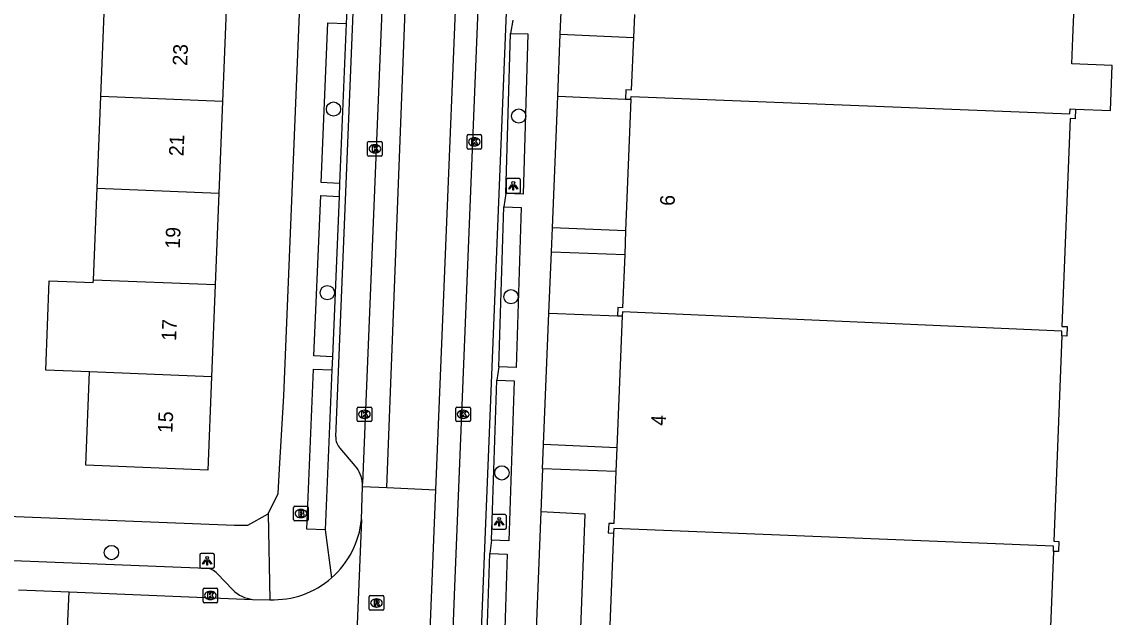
# Model space of a CAD drawing. Extents: x 160732 to 162105, y 387428 to 388479.
# Drawn here: x 161402.8 to 161477.6, y 387542 to 387582.8 of the extents above; entities that cross this region are included whole.
import ezdxf

# ---------------------------------------------------------------- set-up
doc = ezdxf.new("R2010")
doc.units = 0
for name, color, linetype in [('IMGEO_Boom', 7, 'Continuous'), ('IMGEO_Brandkraan', 7, 'Continuous'), ('IMGEO_Fietspad_gesloten', 7, 'Continuous'), ('IMGEO_Groenvoorziening', 7, 'Continuous'), ('IMGEO_Haag', 7, 'Continuous'), ('IMGEO_Kolk', 7, 'Continuous'), ('IMGEO_Lichtpunt', 7, 'Continuous'), ('IMGEO_Pand', 7, 'Continuous'), ('IMGEO_Pand_nummerreeks', 7, 'Continuous'), ('IMGEO_Parkeervlak_open', 7, 'Continuous'), ('IMGEO_Rijbaan_lokaal_gesloten', 7, 'Continuous'), ('IMGEO_Rijbaan_lokaal_open', 7, 'Continuous'), ('IMGEO_Rioolput', 7, 'Continuous'), ('IMGEO_Voetpad_open', 7, 'Continuous')]:
    doc.layers.add(name, color=color, linetype=linetype)

msp = doc.modelspace()

# ---------------------------------------------------------------- linework, layer by layer
at = {"layer": 'IMGEO_Boom'}
for centre in [(161424.178, 387576.843), (161436.874, 387576.362), (161423.753, 387564.249), (161436.341, 387563.969), (161435.718, 387551.889), (161408.954, 387546.425)]:
    msp.add_circle(centre, 0.489, dxfattribs=at)
at = {"layer": 'IMGEO_Brandkraan'}
for p, q in [((161421.445, 387548.672), (161421.445, 387549.524)), ((161421.52, 387549.598), (161422.372, 387549.598)), ((161421.933, 387549.378), (161421.958, 387549.378)), ((161422.446, 387549.524), (161422.446, 387548.672)), ((161422.372, 387548.598), (161421.52, 387548.598)), ((161421.956, 387548.818), (161421.931, 387548.818))]:
    msp.add_line(p, q, dxfattribs=at)
for points in [[(161421.445, 387548.672), (161421.445, 387549.524)], [(161421.52, 387549.598), (161422.372, 387549.598)], [(161421.793, 387549.298), (161421.793, 387548.898), (161422.006, 387548.898)], [(161422.024, 387549.298), (161421.793, 387549.298)], [(161421.972, 387549.217), (161421.918, 387549.217), (161421.918, 387549.141)], [(161422.446, 387549.524), (161422.446, 387548.672)], [(161422.372, 387548.598), (161421.52, 387548.598)], [(161421.918, 387549.141), (161421.971, 387549.141)], [(161421.98, 387549.065), (161421.918, 387549.065), (161421.918, 387548.984)], [(161421.918, 387548.984), (161421.98, 387548.984)]]:
    msp.add_lwpolyline(points, dxfattribs=at)
for centre, radius, start, end in [((161421.522, 387549.522), 0.0765, 91.55205, 178.44795), ((161421.522, 387549.522), 0.0765, 91.55205, 178.44795), ((161421.973, 387549.179), 0.0379, 267.82845, 90.93552), ((161422.028, 387549.153), 0.145, 59.4692, 91.53667), ((161422.053, 387549.2), 0.0922, 285.51372, 58.15012), ((161422.37, 387549.522), 0.0765, 1.55205, 88.44795), ((161422.37, 387549.522), 0.0765, 1.55205, 88.44795), ((161421.522, 387548.674), 0.0765, 181.55205, 268.44795), ((161421.522, 387548.674), 0.0765, 181.55205, 268.44795), ((161421.981, 387549.024), 0.0404, 269.87594, 90.50774), ((161422.012, 387549.149), 0.251, 268.66757, 293.53466), ((161422.058, 387549.008), 0.105, 301.31148, 78.98903), ((161422.37, 387548.674), 0.0765, 271.55205, 358.44795), ((161422.37, 387548.674), 0.0765, 271.55205, 358.44795)]:
    msp.add_arc(centre, radius, start, end, dxfattribs=at)
for centre, major_axis, ratio, start_param, end_param in [((161421.932, 387549.098), (-0.387, 0.002), 0.722429, 4.712389, 7.853982), ((161421.957, 387549.098), (-0.39, 0.002), 0.717154, 1.570796, 4.712389)]:
    msp.add_ellipse(centre, major_axis=major_axis, ratio=ratio, start_param=start_param, end_param=end_param, dxfattribs=at)
at = {"layer": 'IMGEO_Fietspad_gesloten'}
for points in [[(161437.678, 387673.258), (161437.672, 387673.108), (161432.463, 387544.069), (161430.746, 387499.815)], [(161428.171, 387600.43), (161426.17, 387551.16)], [(161426.175, 387550.958), (161426.17, 387551.16)]]:
    msp.add_lwpolyline(points, dxfattribs=at)
at = {"layer": 'IMGEO_Groenvoorziening'}
for points in [[(161439.546, 387577.722), (161444.195, 387577.533)], [(161438.945, 387562.853), (161443.636, 387562.665)], [(161440.9, 387535.217), (161441.422, 387549.065), (161438.393, 387549.209)]]:
    msp.add_lwpolyline(points, dxfattribs=at)
at = {"layer": 'IMGEO_Haag'}
for points in [[(161435.995, 387571.044), (161436.312, 387582.033)], [(161435.511, 387559.165), (161435.856, 387570.136)], [(161435.009, 387547.273), (161435.38, 387558.251)], [(161434.536, 387535.383), (161434.893, 387546.351)]]:
    msp.add_lwpolyline(points, dxfattribs=at)
at = {"layer": 'IMGEO_Kolk'}
for p, q in [((161426.592, 387574.617), (161427.444, 387574.617)), ((161433.329, 387574.164), (161433.329, 387575.016)), ((161433.404, 387575.09), (161434.256, 387575.09)), ((161433.817, 387574.87), (161433.842, 387574.87)), ((161434.33, 387575.016), (161434.33, 387574.164)), ((161426.517, 387573.691), (161426.517, 387574.543)), ((161427.028, 387573.837), (161427.003, 387573.837)), ((161427.005, 387574.397), (161427.03, 387574.397)), ((161427.518, 387574.543), (161427.518, 387573.691)), ((161434.256, 387574.09), (161433.404, 387574.09)), ((161433.84, 387574.31), (161433.815, 387574.31)), ((161427.444, 387573.617), (161426.592, 387573.617)), ((161425.798, 387555.48), (161425.798, 387556.332)), ((161425.873, 387556.406), (161426.725, 387556.406)), ((161426.286, 387556.186), (161426.311, 387556.186)), ((161426.799, 387556.332), (161426.799, 387555.48)), ((161432.564, 387555.478), (161432.564, 387556.33)), ((161432.639, 387556.404), (161433.491, 387556.404)), ((161433.052, 387556.184), (161433.077, 387556.184)), ((161433.565, 387556.33), (161433.565, 387555.478)), ((161426.725, 387555.406), (161425.873, 387555.406)), ((161426.309, 387555.626), (161426.284, 387555.626)), ((161433.491, 387555.404), (161432.639, 387555.404)), ((161433.075, 387555.624), (161433.05, 387555.624)), ((161415.309, 387543.984), (161416.161, 387543.984)), ((161415.234, 387543.058), (161415.234, 387543.91)), ((161415.745, 387543.204), (161415.72, 387543.204)), ((161415.722, 387543.764), (161415.747, 387543.764)), ((161416.235, 387543.91), (161416.235, 387543.058)), ((161416.161, 387542.984), (161415.309, 387542.984))]:
    msp.add_line(p, q, dxfattribs=at)
for points in [[(161426.592, 387574.617), (161427.444, 387574.617)], [(161433.329, 387574.164), (161433.329, 387575.016)], [(161433.404, 387575.09), (161434.256, 387575.09)], [(161433.65, 387574.79), (161433.773, 387574.79), (161433.773, 387574.639), (161433.903, 387574.79), (161434.067, 387574.79), (161433.921, 387574.639), (161434.074, 387574.39), (161433.922, 387574.39), (161433.837, 387574.554), (161433.773, 387574.487), (161433.773, 387574.39), (161433.65, 387574.39), (161433.65, 387574.79)], [(161434.33, 387575.016), (161434.33, 387574.164)], [(161426.517, 387573.691), (161426.517, 387574.543)], [(161426.838, 387574.317), (161426.961, 387574.317), (161426.961, 387574.166), (161427.091, 387574.317), (161427.255, 387574.317), (161427.109, 387574.166), (161427.262, 387573.917), (161427.11, 387573.917), (161427.025, 387574.081), (161426.961, 387574.014), (161426.961, 387573.917), (161426.838, 387573.917), (161426.838, 387574.317)], [(161427.518, 387574.543), (161427.518, 387573.691)], [(161434.256, 387574.09), (161433.404, 387574.09)], [(161427.444, 387573.617), (161426.592, 387573.617)], [(161425.798, 387555.48), (161425.798, 387556.332)], [(161425.873, 387556.406), (161426.725, 387556.406)], [(161426.119, 387556.106), (161426.242, 387556.106), (161426.242, 387555.955), (161426.372, 387556.106), (161426.536, 387556.106), (161426.39, 387555.955), (161426.543, 387555.706), (161426.391, 387555.706), (161426.306, 387555.87), (161426.242, 387555.803), (161426.242, 387555.706), (161426.119, 387555.706), (161426.119, 387556.106)], [(161426.799, 387556.332), (161426.799, 387555.48)], [(161432.564, 387555.478), (161432.564, 387556.33)], [(161432.639, 387556.404), (161433.491, 387556.404)], [(161432.885, 387556.104), (161433.008, 387556.104), (161433.008, 387555.953), (161433.138, 387556.104), (161433.302, 387556.104), (161433.156, 387555.953), (161433.309, 387555.704), (161433.157, 387555.704), (161433.072, 387555.868), (161433.008, 387555.801), (161433.008, 387555.704), (161432.885, 387555.704), (161432.885, 387556.104)], [(161433.565, 387556.33), (161433.565, 387555.478)], [(161426.725, 387555.406), (161425.873, 387555.406)], [(161433.491, 387555.404), (161432.639, 387555.404)], [(161415.309, 387543.984), (161416.161, 387543.984)], [(161415.234, 387543.058), (161415.234, 387543.91)], [(161415.555, 387543.684), (161415.678, 387543.684), (161415.678, 387543.533), (161415.808, 387543.684), (161415.972, 387543.684), (161415.826, 387543.533), (161415.979, 387543.284), (161415.827, 387543.284), (161415.742, 387543.448), (161415.678, 387543.381), (161415.678, 387543.284), (161415.555, 387543.284), (161415.555, 387543.684)], [(161416.235, 387543.91), (161416.235, 387543.058)], [(161416.161, 387542.984), (161415.309, 387542.984)]]:
    msp.add_lwpolyline(points, dxfattribs=at)
for centre, start, end in [((161426.594, 387574.541), 91.55205, 178.44795), ((161426.594, 387574.541), 91.55205, 178.44795), ((161427.442, 387574.541), 1.55205, 88.44795), ((161427.442, 387574.541), 1.55205, 88.44795), ((161433.406, 387575.014), 91.55205, 178.44795), ((161433.406, 387575.014), 91.55205, 178.44795), ((161434.254, 387575.014), 1.55205, 88.44795), ((161434.254, 387575.014), 1.55205, 88.44795), ((161433.406, 387574.166), 181.55205, 268.44795), ((161433.406, 387574.166), 181.55205, 268.44795), ((161434.254, 387574.166), 271.55205, 358.44795), ((161434.254, 387574.166), 271.55205, 358.44795), ((161426.594, 387573.693), 181.55205, 268.44795), ((161426.594, 387573.693), 181.55205, 268.44795), ((161427.442, 387573.693), 271.55205, 358.44795), ((161427.442, 387573.693), 271.55205, 358.44795), ((161425.875, 387556.33), 91.55205, 178.44795), ((161425.875, 387556.33), 91.55205, 178.44795), ((161426.723, 387556.33), 1.55205, 88.44795), ((161426.723, 387556.33), 1.55205, 88.44795), ((161432.641, 387556.328), 91.55205, 178.44795), ((161432.641, 387556.328), 91.55205, 178.44795), ((161433.489, 387556.328), 1.55205, 88.44795), ((161433.489, 387556.328), 1.55205, 88.44795), ((161425.875, 387555.482), 181.55205, 268.44795), ((161425.875, 387555.482), 181.55205, 268.44795), ((161426.723, 387555.482), 271.55205, 358.44795), ((161426.723, 387555.482), 271.55205, 358.44795), ((161432.641, 387555.48), 181.55205, 268.44795), ((161432.641, 387555.48), 181.55205, 268.44795), ((161433.489, 387555.48), 271.55205, 358.44795), ((161433.489, 387555.48), 271.55205, 358.44795), ((161415.311, 387543.908), 91.55205, 178.44795), ((161415.311, 387543.908), 91.55205, 178.44795), ((161416.159, 387543.908), 1.55205, 88.44795), ((161416.159, 387543.908), 1.55205, 88.44795), ((161415.311, 387543.06), 181.55205, 268.44795), ((161415.311, 387543.06), 181.55205, 268.44795), ((161416.159, 387543.06), 271.55205, 358.44795), ((161416.159, 387543.06), 271.55205, 358.44795)]:
    msp.add_arc(centre, 0.0765, start, end, dxfattribs=at)
for centre, major_axis, ratio, start_param, end_param in [((161433.816, 387574.59), (-0.387, 0.002), 0.722429, 4.712389, 7.853982), ((161433.841, 387574.59), (-0.39, 0.002), 0.717154, 1.570796, 4.712389), ((161427.004, 387574.117), (-0.387, 0.002), 0.722429, 4.712389, 7.853982), ((161427.029, 387574.117), (-0.39, 0.002), 0.717154, 1.570796, 4.712389), ((161426.285, 387555.906), (-0.387, 0.002), 0.722429, 4.712389, 7.853982), ((161426.31, 387555.906), (-0.39, 0.002), 0.717154, 1.570796, 4.712389), ((161433.051, 387555.904), (-0.387, 0.002), 0.722429, 4.712389, 7.853982), ((161433.076, 387555.904), (-0.39, 0.002), 0.717154, 1.570796, 4.712389), ((161415.721, 387543.484), (-0.387, 0.002), 0.722429, 4.712389, 7.853982), ((161415.746, 387543.484), (-0.39, 0.002), 0.717154, 1.570796, 4.712389)]:
    msp.add_ellipse(centre, major_axis=major_axis, ratio=ratio, start_param=start_param, end_param=end_param, dxfattribs=at)
at = {"layer": 'IMGEO_Lichtpunt'}
for p, q in [((161436.001, 387571.975), (161436.001, 387571.168)), ((161436.001, 387571.975), (161436.001, 387571.168)), ((161436.903, 387572.07), (161436.095, 387572.07)), ((161436.903, 387572.07), (161436.095, 387572.07)), ((161436.997, 387571.168), (161436.997, 387571.975)), ((161436.997, 387571.168), (161436.997, 387571.975)), ((161436.095, 387571.074), (161436.903, 387571.074)), ((161436.095, 387571.074), (161436.903, 387571.074)), ((161435.031, 387548.933), (161435.031, 387548.126)), ((161435.031, 387548.933), (161435.031, 387548.126)), ((161435.933, 387549.028), (161435.125, 387549.028)), ((161435.933, 387549.028), (161435.125, 387549.028)), ((161436.027, 387548.126), (161436.027, 387548.933)), ((161436.027, 387548.126), (161436.027, 387548.933)), ((161435.125, 387548.032), (161435.933, 387548.032)), ((161435.125, 387548.032), (161435.933, 387548.032)), ((161415.014, 387546.259), (161415.014, 387545.452)), ((161415.014, 387546.259), (161415.014, 387545.452)), ((161415.916, 387546.354), (161415.108, 387546.354)), ((161415.916, 387546.354), (161415.108, 387546.354)), ((161416.01, 387545.452), (161416.01, 387546.259)), ((161416.01, 387545.452), (161416.01, 387546.259)), ((161415.108, 387545.358), (161415.916, 387545.358)), ((161415.108, 387545.358), (161415.916, 387545.358))]:
    msp.add_line(p, q, dxfattribs=at)
for points in [[(161436.375, 387571.639), (161436.414, 387571.611), (161436.226, 387571.349), (161436.188, 387571.376), (161436.375, 387571.639)], [(161436.477, 387571.591), (161436.524, 387571.591), (161436.524, 387571.269), (161436.477, 387571.269), (161436.477, 387571.591)], [(161436.587, 387571.611), (161436.625, 387571.638), (161436.812, 387571.376), (161436.773, 387571.348), (161436.587, 387571.611)], [(161435.405, 387548.597), (161435.444, 387548.569), (161435.256, 387548.307), (161435.218, 387548.334), (161435.405, 387548.597)], [(161435.507, 387548.549), (161435.554, 387548.549), (161435.554, 387548.227), (161435.507, 387548.227), (161435.507, 387548.549)], [(161435.617, 387548.569), (161435.655, 387548.596), (161435.842, 387548.334), (161435.803, 387548.306), (161435.617, 387548.569)], [(161415.388, 387545.923), (161415.427, 387545.895), (161415.239, 387545.633), (161415.201, 387545.66), (161415.388, 387545.923)], [(161415.49, 387545.875), (161415.537, 387545.875), (161415.537, 387545.553), (161415.49, 387545.553), (161415.49, 387545.875)], [(161415.6, 387545.895), (161415.638, 387545.922), (161415.825, 387545.66), (161415.786, 387545.632), (161415.6, 387545.895)]]:
    msp.add_lwpolyline(points, dxfattribs=at)
for centre in [(161436.5, 387571.773), (161435.53, 387548.731), (161415.513, 387546.057)]:
    msp.add_circle(centre, 0.0994, dxfattribs=at)
for centre, start, end in [((161436.095, 387571.975), 90, 180), ((161436.095, 387571.975), 90, 180), ((161436.903, 387571.975), 0, 90), ((161436.903, 387571.975), 0, 90), ((161436.095, 387571.168), 180, 270), ((161436.095, 387571.168), 180, 270), ((161436.903, 387571.168), 270, 0), ((161436.903, 387571.168), 270, 360), ((161435.125, 387548.933), 90, 180), ((161435.125, 387548.933), 90, 180), ((161435.933, 387548.933), 0, 90), ((161435.933, 387548.933), 0, 90), ((161435.125, 387548.126), 180, 270), ((161435.125, 387548.126), 180, 270), ((161435.933, 387548.126), 270, 0), ((161435.933, 387548.126), 270, 360), ((161415.108, 387546.259), 90, 180), ((161415.108, 387546.259), 90, 180), ((161415.916, 387546.259), 0, 90), ((161415.916, 387546.259), 0, 90), ((161415.108, 387545.452), 180, 270), ((161415.108, 387545.452), 180, 270), ((161415.916, 387545.452), 270, 0), ((161415.916, 387545.452), 270, 360)]:
    msp.add_arc(centre, 0.0946, start, end, dxfattribs=at)
at = {"layer": 'IMGEO_Pand'}
for points in [[(161475.044, 387576.833), (161477.432, 387576.739), (161477.555, 387579.84), (161474.79, 387579.95), (161474.861, 387581.731), (161475.098, 387587.675)], [(161408.219, 387577.699), (161408.472, 387583.991)], [(161416.82, 387583.655), (161416.567, 387577.363)], [(161444.798, 387583.332), (161444.735, 387581.743)], [(161444.735, 387581.743), (161444.591, 387578.143), (161444.22, 387578.158), (161444.195, 387577.533)], [(161407.966, 387571.407), (161408.219, 387577.699)], [(161416.567, 387577.363), (161408.219, 387577.699)], [(161444.563, 387577.518), (161444.574, 387577.713), (161474.653, 387576.518), (161474.666, 387576.848), (161475.044, 387576.833)], [(161416.567, 387577.363), (161416.314, 387571.071)], [(161444.195, 387577.533), (161444.563, 387577.518)], [(161444.563, 387577.518), (161444.202, 387568.497)], [(161475.044, 387576.833), (161475.018, 387576.184), (161474.681, 387576.197), (161474.111, 387561.934), (161474.465, 387561.92), (161474.439, 387561.271), (161474.113, 387561.285)], [(161407.713, 387565.115), (161407.966, 387571.407)], [(161407.966, 387571.407), (161416.314, 387571.071)], [(161416.314, 387571.071), (161416.061, 387564.779)], [(161444.202, 387568.497), (161444.137, 387566.871)], [(161444.137, 387566.871), (161443.991, 387563.216), (161443.659, 387563.229), (161443.636, 387562.665)], [(161407.46, 387558.823), (161404.446, 387558.944), (161404.692, 387565.069), (161407.706, 387564.948), (161407.713, 387565.115)], [(161416.061, 387564.779), (161407.713, 387565.115)], [(161416.061, 387564.779), (161415.808, 387558.487)], [(161443.961, 387562.652), (161443.6, 387553.599)], [(161443.636, 387562.665), (161443.961, 387562.652)], [(161474.113, 387561.285), (161474.098, 387561.611), (161443.98, 387562.934), (161443.961, 387562.652)], [(161474.113, 387561.285), (161473.55, 387547.206), (161473.892, 387547.192), (161473.864, 387546.489), (161473.537, 387546.502)], [(161415.808, 387558.487), (161415.55, 387552.075), (161407.202, 387552.411), (161407.46, 387558.823)], [(161415.808, 387558.487), (161407.46, 387558.823)], [(161443.6, 387553.599), (161443.535, 387551.973)], [(161443.535, 387551.973), (161443.393, 387548.413), (161443.04, 387548.427), (161443.014, 387547.774), (161443.378, 387547.759)], [(161443.378, 387547.759), (161442.874, 387535.142)], [(161473.537, 387546.502), (161473.536, 387546.853), (161443.387, 387548.085), (161443.378, 387547.759)], [(161473.537, 387546.502), (161472.366, 387517.189)]]:
    msp.add_lwpolyline(points, dxfattribs=at)
at = {"layer": 'IMGEO_Parkeervlak_open'}
msp.add_lwpolyline([(161432.756, 387502.647), (161436.533, 387595.931)], dxfattribs=at)
at = {"layer": 'IMGEO_Rijbaan_lokaal_gesloten'}
for points in [[(161427.837, 387550.882), (161429.82, 387602.683)], [(161431.189, 387550.73), (161433.312, 387602.562)]]:
    msp.add_lwpolyline(points, dxfattribs=at)
at = {"layer": 'IMGEO_Rijbaan_lokaal_open'}
for points in [[(161426.09, 387548.689), (161426.175, 387550.958)], [(161426.175, 387550.958), (161427.837, 387550.882)], [(161427.837, 387550.882), (161431.189, 387550.73)], [(161430.424, 387531.378), (161431.189, 387550.73)], [(161426.09, 387548.689), (161425.376, 387531.578)], [(161402.573, 387543.862), (161406.058, 387543.721)], [(161405.82, 387538.734), (161406.058, 387543.721)], [(161406.058, 387543.721), (161418.624, 387543.214)], [(161418.624, 387543.214), (161419.812, 387543.188)]]:
    msp.add_lwpolyline(points, dxfattribs=at)
for centre, radius, start, end in [((161420.039, 387549.259), 6.078, 311.24475, 354.62118), ((161420.042, 387549.261), 6.077, 267.82922, 311.21074)]:
    msp.add_arc(centre, radius, start, end, dxfattribs=at)
at = {"layer": 'IMGEO_Rioolput'}
for p, q in [((161426.621, 387542.542), (161426.621, 387543.394)), ((161426.696, 387543.468), (161427.548, 387543.468)), ((161427.109, 387543.248), (161427.134, 387543.248)), ((161427.622, 387543.394), (161427.622, 387542.542)), ((161427.548, 387542.468), (161426.696, 387542.468)), ((161427.132, 387542.688), (161427.107, 387542.688))]:
    msp.add_line(p, q, dxfattribs=at)
for points in [[(161426.621, 387542.542), (161426.621, 387543.394)], [(161426.696, 387543.468), (161427.548, 387543.468)], [(161427.622, 387543.394), (161427.622, 387542.542)], [(161427.548, 387542.468), (161426.696, 387542.468)], [(161427.21, 387543.166), (161426.958, 387543.168), (161426.958, 387542.768)], [(161426.958, 387542.768), (161427.082, 387542.768), (161427.082, 387542.93), (161427.093, 387542.93)], [(161427.136, 387543.087), (161427.082, 387543.087), (161427.082, 387543.006)], [(161427.082, 387543.006), (161427.134, 387543.006)], [(161427.14, 387542.901), (161427.211, 387542.768), (161427.351, 387542.768), (161427.286, 387542.894)]]:
    msp.add_lwpolyline(points, dxfattribs=at)
for centre, radius, start, end in [((161426.698, 387543.392), 0.0765, 91.55205, 178.44795), ((161426.698, 387543.392), 0.0765, 91.55205, 178.44795), ((161427.546, 387543.392), 0.0765, 1.55205, 88.44795), ((161427.546, 387543.392), 0.0765, 1.55205, 88.44795), ((161426.698, 387542.544), 0.0765, 181.55205, 268.44795), ((161426.698, 387542.544), 0.0765, 181.55205, 268.44795), ((161427.092, 387542.877), 0.0533, 26.02933, 88.69889), ((161427.118, 387543.195), 0.19, 274.7715, 282.96867), ((161427.142, 387542.991), 0.0964, 77.00612, 93.18647), ((161427.156, 387543.048), 0.0378, 276.66336, 79.67722), ((161427.209, 387543.056), 0.109, 350.36119, 89.41601), ((161427.207, 387543.056), 0.112, 277.58423, 350.98172), ((161427.191, 387542.841), 0.108, 29.51342, 73.79051), ((161427.546, 387542.544), 0.0765, 271.55205, 358.44795), ((161427.546, 387542.544), 0.0765, 271.55205, 358.44795)]:
    msp.add_arc(centre, radius, start, end, dxfattribs=at)
for centre, major_axis, ratio, start_param, end_param in [((161427.108, 387542.968), (-0.387, 0.002), 0.722429, 4.712389, 7.853982), ((161427.133, 387542.968), (-0.39, 0.002), 0.717154, 1.570796, 4.712389)]:
    msp.add_ellipse(centre, major_axis=major_axis, ratio=ratio, start_param=start_param, end_param=end_param, dxfattribs=at)
at = {"layer": 'IMGEO_Voetpad_open'}
for points in [[(161419.7, 387549.08), (161420.39, 387550.48), (161420.483, 387552.157), (161420.762, 387557.178), (161422.688, 387604.067)], [(161424.327, 387554.36), (161426.093, 387597.461)], [(161425.079, 387583.619), (161425.047, 387582.71)], [(161436.467, 387582.934), (161436.312, 387582.033)], [(161439.718, 387581.971), (161439.78, 387583.506)], [(161424.584, 387571.745), (161423.319, 387571.798), (161423.782, 387582.763), (161425.047, 387582.71)], [(161425.047, 387582.71), (161424.584, 387571.745)], [(161436.312, 387582.033), (161437.491, 387581.999), (161437.174, 387571.01), (161435.995, 387571.044)], [(161439.546, 387577.722), (161439.718, 387581.971)], [(161439.718, 387581.971), (161444.735, 387581.743)], [(161439.181, 387568.701), (161439.546, 387577.722)], [(161424.584, 387571.745), (161424.562, 387570.851)], [(161424.097, 387559.859), (161422.832, 387559.913), (161423.297, 387570.905), (161424.562, 387570.851)], [(161424.562, 387570.851), (161424.097, 387559.859)], [(161435.995, 387571.044), (161435.856, 387570.136)], [(161435.856, 387570.136), (161437.033, 387570.099), (161436.688, 387559.128), (161435.511, 387559.165)], [(161439.114, 387567.05), (161439.181, 387568.701)], [(161444.202, 387568.497), (161439.181, 387568.701)], [(161438.945, 387562.853), (161439.114, 387567.05)], [(161439.114, 387567.05), (161444.137, 387566.871)], [(161438.58, 387553.827), (161438.945, 387562.853)], [(161424.097, 387559.859), (161424.07, 387558.948)], [(161423.611, 387547.98), (161422.35, 387548.033), (161422.809, 387559.001), (161424.07, 387558.948)], [(161424.07, 387558.948), (161423.611, 387547.98)], [(161435.511, 387559.165), (161435.38, 387558.251)], [(161435.38, 387558.251), (161436.563, 387558.211), (161436.192, 387547.233), (161435.009, 387547.273)], [(161438.513, 387552.175), (161438.58, 387553.827)], [(161443.6, 387553.599), (161438.58, 387553.827)], [(161425.667, 387552.372), (161424.634, 387553.577)], [(161438.513, 387552.175), (161438.393, 387549.209)], [(161443.535, 387551.973), (161438.513, 387552.175)], [(161273.083, 387551.023), (161337.101, 387548.471), (161415.466, 387545.346)], [(161438.393, 387549.209), (161437.831, 387535.333)], [(161396.022, 387549.16), (161417.392, 387548.301), (161418.312, 387548.301), (161419.7, 387549.08)], [(161419.7, 387549.08), (161419.812, 387543.188)], [(161423.611, 387547.98), (161424.046, 387544.689)], [(161435.009, 387547.273), (161434.893, 387546.351)], [(161434.893, 387546.351), (161436.09, 387546.312), (161435.733, 387535.344), (161434.536, 387535.383)], [(161416.201, 387544.983), (161417.278, 387543.861)]]:
    msp.add_lwpolyline(points, dxfattribs=at)
for centre, radius, start, end in [((161425.348, 387554.308), 1.022, 177.1098, 225.70868), ((161424.046, 387550.989), 2.131, 4.60408, 40.47443), ((161415.371, 387544.229), 1.121, 42.27718, 85.15536), ((161418.881, 387545.473), 2.274, 225.15311, 263.50124)]:
    msp.add_arc(centre, radius, start, end, dxfattribs=at)

# ---------------------------------------------------------------- texts
at = {"layer": 'IMGEO_Pand_nummerreeks'}
for s, rotation, p in [('23', 87.69699, (161414.142, 387579.8)), ('21', 87.69699, (161413.893, 387573.591)), ('6', 87.7189, (161447.554, 387570.19)), ('19', 87.69699, (161413.638, 387567.247)), ('17', 87.69692, (161413.384, 387560.924)), ('15', 87.69699, (161413.129, 387554.603)), ('4', 87.71309, (161446.95, 387555.104))]:
    msp.add_text(s, height=1, rotation=rotation, dxfattribs=at).set_placement(p)

doc.saveas('drawing.dxf')
